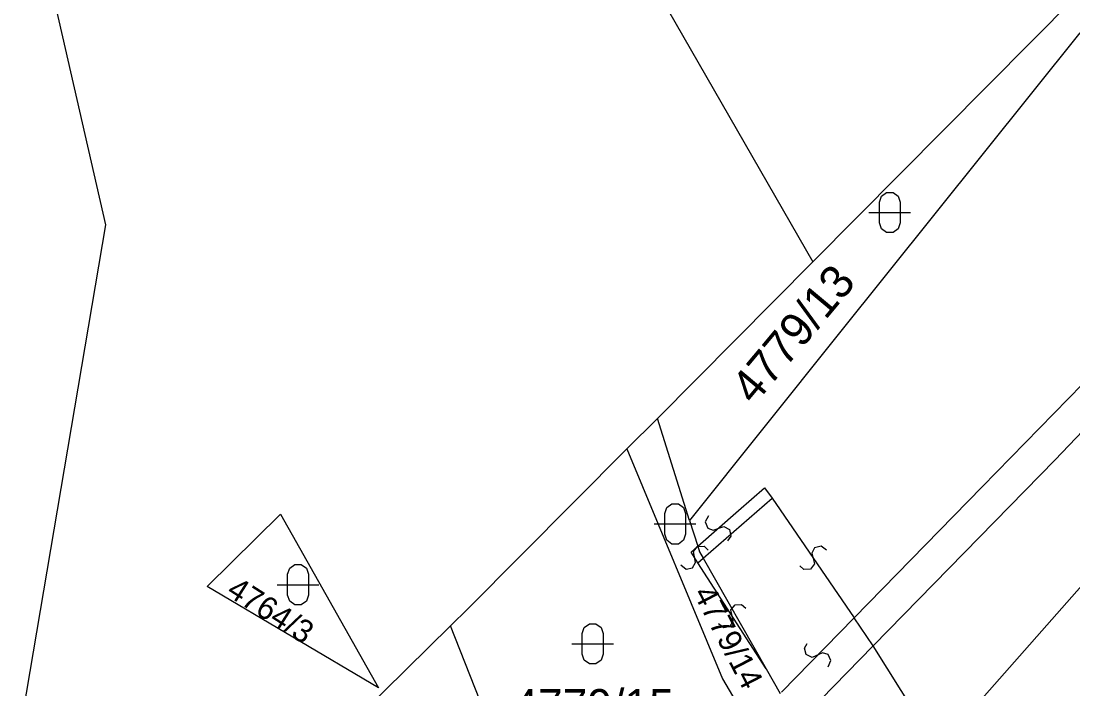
# Model space of a CAD drawing. Extents: x -266179 to -264727, y -1243225 to -1241702.
# Drawn here: x -265001.5 to -264950.9, y -1242611.9 to -1242579.7 of the extents above; entities that cross this region are included whole.
import ezdxf

# ---------------------------------------------------------------- set-up
doc = ezdxf.new("R2010")
doc.units = 0
doc.layers.add('Vrstva 1', color=7, linetype='Continuous')
doc.layers.add('Vrstva 2', color=7, linetype='Continuous')

msp = doc.modelspace()

# ---------------------------------------------------------------- linework, layer by layer
at = {"layer": 'Vrstva 1'}
for p, q in [((-264957.36, -1242614.78), (-264902.3, -1242552.28)), ((-264902.3, -1242552.28), (-264957.36, -1242614.78)), ((-264975.43, -1242570.37), (-264963.38, -1242591.33)), ((-264963.38, -1242591.33), (-264944.78, -1242572.55)), ((-264997.44, -1242589.55), (-264999.81, -1242579.16)), ((-264950.53, -1242580.29), (-264962.16, -1242594.83)), ((-264933.05, -1242581.23), (-264951.72, -1242600.87)), ((-265001.52, -1242613.65), (-264997.44, -1242589.55)), ((-264963.38, -1242591.33), (-264970.87, -1242598.87)), ((-264962.16, -1242594.83), (-264969.32, -1242603.78)), ((-264970.87, -1242598.87), (-264972.34, -1242600.34)), ((-264969.32, -1242603.78), (-264970.87, -1242598.87)), ((-264972.34, -1242600.34), (-264979.98, -1242608.03)), ((-264972.34, -1242600.34), (-264967.74, -1242611.42)), ((-264951.72, -1242600.87), (-264960.48, -1242609.83)), ((-264992.56, -1242606.97), (-264989.02, -1242603.49)), ((-264989.02, -1242603.49), (-264984.3, -1242611.85)), ((-264969.32, -1242603.78), (-264968.93, -1242605.03)), ((-264968.93, -1242605.03), (-264968.84, -1242605.3)), ((-264968.84, -1242605.3), (-264968.66, -1242605.61)), ((-264968.66, -1242605.61), (-264965.63, -1242610.93)), ((-264984.3, -1242611.85), (-264992.56, -1242606.97)), ((-264979.98, -1242608.03), (-264980.83, -1242608.87)), ((-264980.83, -1242608.87), (-264985.59, -1242613.53)), ((-264975.45, -1242622.49), (-264980.83, -1242608.87)), ((-264960.48, -1242609.83), (-264964.01, -1242613.44)), ((-264965.63, -1242610.93), (-264964.95, -1242612.12)), ((-264967.74, -1242611.42), (-264965.58, -1242615.04))]:
    msp.add_line(p, q, dxfattribs=at)
for points in [[(-264960.18, -1242588.45), (-264960.08, -1242588.16), (-264959.83, -1242587.98), (-264959.52, -1242587.98), (-264959.27, -1242588.16), (-264959.17, -1242588.45), (-264959.17, -1242589.45), (-264959.27, -1242589.74), (-264959.52, -1242589.92), (-264959.83, -1242589.92), (-264960.08, -1242589.74), (-264960.18, -1242589.45)], [(-264970.52, -1242603.45), (-264970.42, -1242603.16), (-264970.17, -1242602.98), (-264969.86, -1242602.98), (-264969.61, -1242603.16), (-264969.51, -1242603.45), (-264969.51, -1242604.45), (-264969.61, -1242604.74), (-264969.86, -1242604.92), (-264970.17, -1242604.92), (-264970.42, -1242604.74), (-264970.52, -1242604.45)], [(-264988.68, -1242606.38), (-264988.58, -1242606.09), (-264988.33, -1242605.91), (-264988.02, -1242605.91), (-264987.77, -1242606.09), (-264987.67, -1242606.38), (-264987.67, -1242607.38), (-264987.77, -1242607.67), (-264988.02, -1242607.85), (-264988.33, -1242607.85), (-264988.58, -1242607.67), (-264988.68, -1242607.38)], [(-264974.49, -1242609.23), (-264974.39, -1242608.94), (-264974.14, -1242608.76), (-264973.83, -1242608.76), (-264973.58, -1242608.94), (-264973.48, -1242609.23), (-264973.48, -1242610.23), (-264973.58, -1242610.52), (-264973.83, -1242610.7), (-264974.14, -1242610.7), (-264974.39, -1242610.52), (-264974.49, -1242610.23)]]:
    msp.add_lwpolyline(points, close=True, dxfattribs=at)
for points in [[(-264960.68, -1242588.95), (-264959.41, -1242588.95), (-264958.68, -1242588.95)], [(-264971.02, -1242603.95), (-264969.75, -1242603.95), (-264969.02, -1242603.95)], [(-264989.18, -1242606.88), (-264987.91, -1242606.88), (-264987.18, -1242606.88)], [(-264974.99, -1242609.73), (-264973.72, -1242609.73), (-264972.99, -1242609.73)]]:
    msp.add_lwpolyline(points, dxfattribs=at)
at = {"layer": 'Vrstva 2'}
for p, q in [((-264943.51, -1242590.15), (-264955.23, -1242602.16)), ((-264966.96, -1242603.3), (-264965.71, -1242602.21)), ((-264965.71, -1242602.21), (-264965.34, -1242602.71)), ((-264955.23, -1242602.16), (-264961.4, -1242608.48)), ((-264968.66, -1242605.61), (-264965.34, -1242602.71)), ((-264965.34, -1242602.71), (-264961.4, -1242608.48)), ((-264968.93, -1242605.03), (-264966.96, -1242603.3)), ((-264969.25, -1242605.31), (-264968.93, -1242605.03)), ((-264968.92, -1242605.83), (-264969.25, -1242605.31)), ((-264968.92, -1242605.83), (-264968.66, -1242605.61)), ((-264965.63, -1242610.93), (-264968.92, -1242605.83)), ((-264961.4, -1242608.48), (-264964.9, -1242612.06)), ((-264960.48, -1242609.83), (-264961.4, -1242608.48)), ((-264957.36, -1242614.78), (-264960.48, -1242609.83))]:
    msp.add_line(p, q, dxfattribs=at)
for points in [[(-264968.403, -1242603.569), (-264968.563, -1242603.856), (-264968.447, -1242604.154), (-264968.177, -1242604.249), (-264967.67, -1242604.069), (-264967.396, -1242604.229), (-264967.338, -1242604.537), (-264967.487, -1242604.761)], [(-264969.745, -1242605.929), (-264969.486, -1242606.132), (-264969.174, -1242606.065), (-264969.038, -1242605.812), (-264969.137, -1242605.283), (-264968.937, -1242605.038), (-264968.623, -1242605.028), (-264968.425, -1242605.211)], [(-264962.723, -1242605.213), (-264962.988, -1242605.019), (-264963.298, -1242605.098), (-264963.425, -1242605.354), (-264963.308, -1242605.88), (-264963.5, -1242606.132), (-264963.813, -1242606.152), (-264964.017, -1242605.977)], [(-264967.932, -1242608.745), (-264967.672, -1242608.946), (-264967.36, -1242608.875), (-264967.226, -1242608.622), (-264967.329, -1242608.093), (-264967.131, -1242607.847), (-264966.818, -1242607.835), (-264966.618, -1242608.015)], [(-264962.649, -1242610.83), (-264962.511, -1242610.532), (-264962.648, -1242610.243), (-264962.925, -1242610.169), (-264963.417, -1242610.386), (-264963.702, -1242610.248), (-264963.783, -1242609.945), (-264963.651, -1242609.71)]]:
    msp.add_lwpolyline(points, dxfattribs=at)

# ---------------------------------------------------------------- texts
at = {"layer": 'Vrstva 1'}
for s, height, rotation, p in [('4779/13', 1.6, 50.1338, (-264966.212, -1242598.27)), ('4764/3', 1.1, 327.56, (-264991.682, -1242607.365)), ('4779/14', 1.1, 297.4224, (-264969.164, -1242607.291))]:
    msp.add_text(s, height=height, rotation=rotation, dxfattribs=at).set_placement(p)
msp.add_text('4779/15', height=1.6, dxfattribs=at).set_placement((-264977.814, -1242613.51))

doc.saveas('drawing.dxf')
